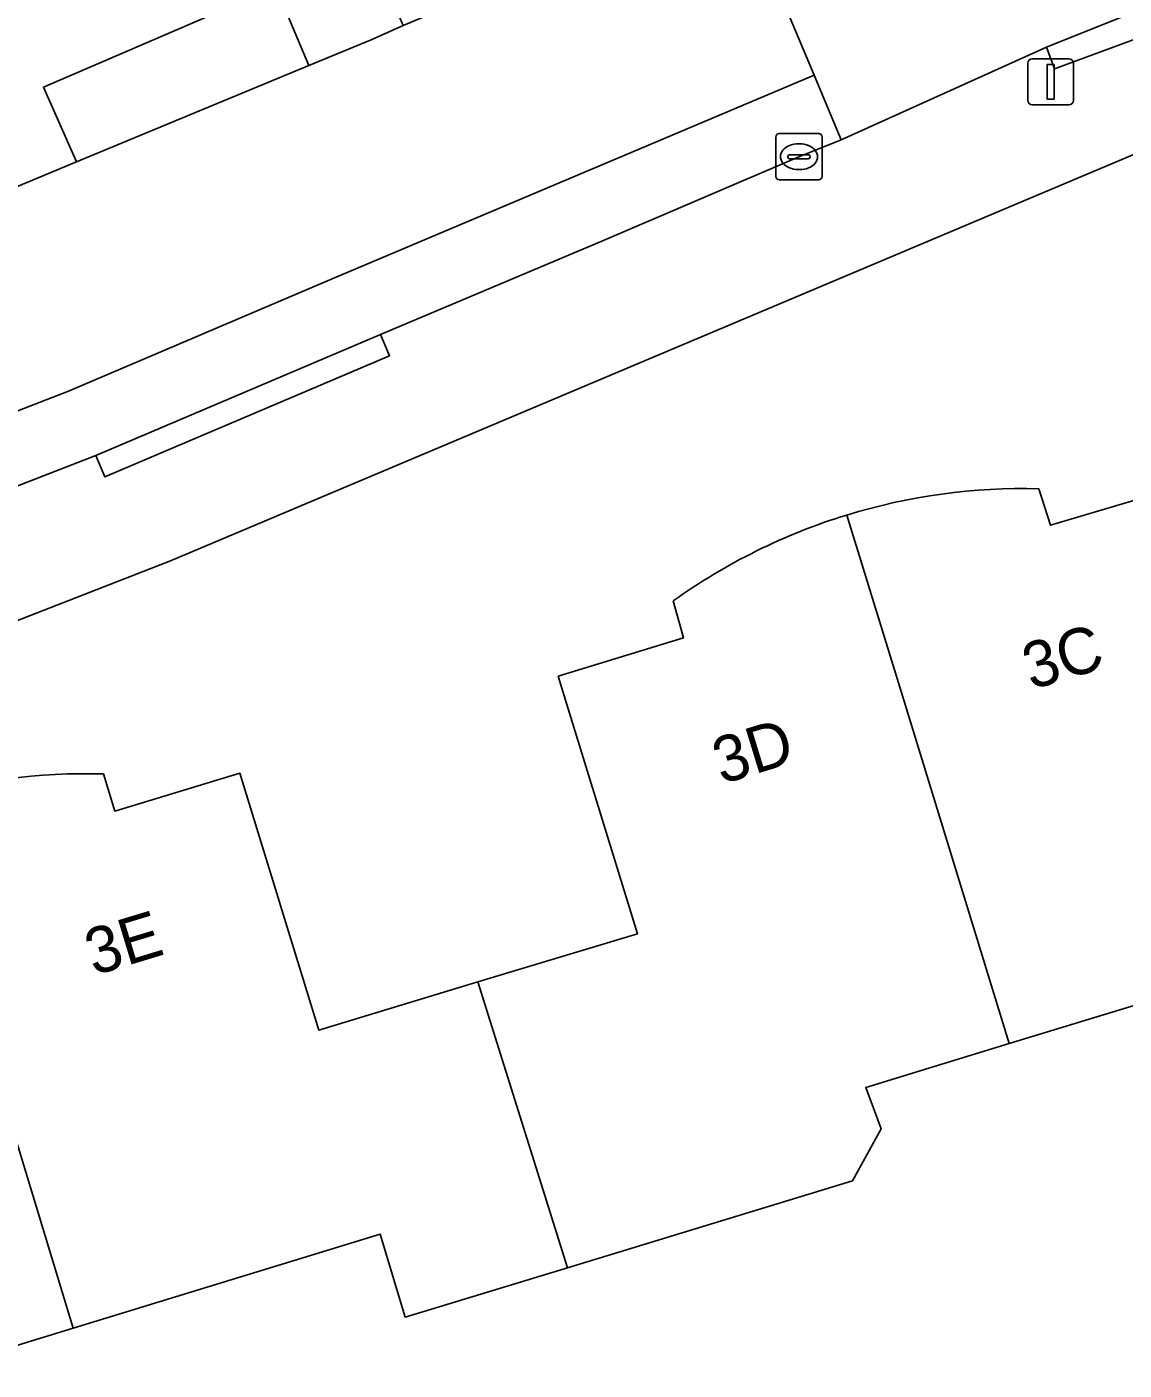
# Model space of a CAD drawing. Extents: x 161772 to 163126, y 383092 to 383917.
# Drawn here: x 162257.07 to 162280.82, y 383485.49 to 383514.58 of the extents above; entities that cross this region are included whole.
import ezdxf

# ---------------------------------------------------------------- set-up
doc = ezdxf.new("R2010")
doc.units = 0
for name, color, linetype in [('IMGEO_Erf', 7, 'Continuous'), ('IMGEO_Groenvoorziening', 7, 'Continuous'), ('IMGEO_Kolk', 7, 'Continuous'), ('IMGEO_Lichtmast', 7, 'Continuous'), ('IMGEO_Pand', 7, 'Continuous'), ('IMGEO_Pand_nummerreeks', 7, 'Continuous'), ('IMGEO_Parkeervlak_open', 7, 'Continuous'), ('IMGEO_Rijbaan_lokaal_gesloten', 7, 'Continuous'), ('IMGEO_Rijbaan_lokaal_open', 7, 'Continuous'), ('IMGEO_Voetpad_gesloten', 7, 'Continuous'), ('IMGEO_Voetpad_open', 7, 'Continuous')]:
    doc.layers.add(name, color=color, linetype=linetype)

msp = doc.modelspace()

# ---------------------------------------------------------------- linework, layer by layer
at = {"layer": 'IMGEO_Erf'}
for points in [[(162284.143, 383513.135), (162260.175, 383503.02), (162253.469, 383500.408), (162252.345, 383500), (162252.24, 383499.962)], [(162278.98, 383504.58), (162279.23, 383503.79), (162281.96, 383504.6), (162283.37, 383500), (162283.425, 383499.82), (162283.796, 383498.608), (162286.552, 383499.488), (162286.891, 383498.069), (162287.156, 383498.124), (162290.172, 383498.747), (162289.972, 383500), (162289.777, 383501.223), (162288.99, 383506.16), (162291.79, 383506.65), (162291.68, 383507.45)], [(162258.727, 383498.405), (162258.97, 383497.6), (162261.68, 383498.42), (162263.384, 383492.856), (162266.829, 383493.898), (162270.285, 383494.944), (162268.73, 383500), (162268.57, 383500.52), (162271.28, 383501.35), (162271.06, 383502.15)], [(162268.771, 383487.71), (162265.26, 383486.64), (162264.712, 383488.439), (162258.065, 383486.401), (162252.32, 383484.64), (162252.73, 383483.27), (162249.19, 383482.21), (162246.191, 383481.274), (162245.023, 383485.119), (162241.172, 383483.916), (162239.38, 383489.817), (162242.27, 383490.713), (162243.039, 383490.948), (162243.59, 383489.14), (162247.88, 383490.42), (162249.4, 383490.88), (162248.36, 383494.35), (162251.05, 383495.19), (162250.8, 383495.992)], [(162281.464, 383493.519), (162278.337, 383492.563), (162275.229, 383491.613), (162275.56, 383490.72), (162274.94, 383489.59), (162268.771, 383487.71)]]:
    msp.add_lwpolyline(points, dxfattribs=at)
for centre, radius, start, end in [((162243.211, 383544.682), 32.352, 291.3815, 331.409), ((162278.644, 383491.529), 13.055, 88.5267, 107.0429), ((162278.642, 383491.565), 13.02, 107.0777, 125.6125), ((162258.369, 383485.388), 13.022, 88.4233, 106.8784)]:
    msp.add_arc(centre, radius, start, end, dxfattribs=at)
at = {"layer": 'IMGEO_Groenvoorziening'}
msp.add_lwpolyline([(162258.144, 383511.658), (162263.172, 383513.747), (162262.46, 383515.448), (162257.425, 383513.279)], close=True, dxfattribs=at)
at = {"layer": 'IMGEO_Kolk'}
for p, q in [((162273.283, 383511.345), (162273.283, 383512.197)), ((162273.358, 383512.271), (162274.21, 383512.271)), ((162273.771, 383512.051), (162273.796, 383512.051)), ((162274.284, 383512.197), (162274.284, 383511.345)), ((162273.542, 383511.765), (162273.542, 383511.777)), ((162273.98, 383511.728), (162273.582, 383511.728)), ((162273.585, 383511.814), (162273.983, 383511.814)), ((162274.026, 383511.777), (162274.026, 383511.765)), ((162273.794, 383511.491), (162273.769, 383511.491)), ((162274.21, 383511.271), (162273.358, 383511.271))]:
    msp.add_line(p, q, dxfattribs=at)
for points in [[(162273.283, 383511.345), (162273.283, 383512.197)], [(162273.358, 383512.271), (162274.21, 383512.271)], [(162274.284, 383512.197), (162274.284, 383511.345)], [(162274.21, 383511.271), (162273.358, 383511.271)]]:
    msp.add_lwpolyline(points, dxfattribs=at)
for centre, radius, start, end in [((162273.36, 383512.195), 0.0765, 91.552, 178.448), ((162273.36, 383512.195), 0.0765, 91.552, 178.448), ((162274.208, 383512.195), 0.0765, 1.552, 88.448), ((162274.208, 383512.195), 0.0765, 1.552, 88.448), ((162273.582, 383511.774), 0.0403, 85.8775, 175.7526), ((162273.579, 383511.764), 0.0366, 178.938, 274.7102), ((162273.983, 383511.771), 0.043, 264.8664, 352.4533), ((162273.987, 383511.776), 0.0386, 1.7309, 96.639), ((162273.36, 383511.347), 0.0765, 181.552, 268.448), ((162273.36, 383511.347), 0.0765, 181.552, 268.448), ((162274.208, 383511.347), 0.0765, 271.552, 358.448), ((162274.208, 383511.347), 0.0765, 271.552, 358.448)]:
    msp.add_arc(centre, radius, start, end, dxfattribs=at)
for centre, major_axis, ratio, start_param, end_param in [((162273.77, 383511.771), (-0.387, 0.002), 0.722429, 4.712389, 7.853982), ((162273.795, 383511.771), (-0.39, 0.002), 0.717154, 1.570796, 4.712389)]:
    msp.add_ellipse(centre, major_axis=major_axis, ratio=ratio, start_param=start_param, end_param=end_param, dxfattribs=at)
at = {"layer": 'IMGEO_Lichtmast'}
for p, q in [((162278.737, 383512.993), (162278.737, 383513.793)), ((162278.737, 383513.793), (162278.737, 383512.993)), ((162278.837, 383513.893), (162279.627, 383513.893)), ((162279.627, 383513.893), (162278.837, 383513.893)), ((162279.727, 383513.793), (162279.727, 383512.993)), ((162279.727, 383512.993), (162279.727, 383513.793)), ((162279.627, 383512.893), (162278.837, 383512.893)), ((162278.837, 383512.893), (162279.627, 383512.893))]:
    msp.add_line(p, q, dxfattribs=at)
msp.add_lwpolyline([(162279.157, 383513.768), (162279.307, 383513.768), (162279.307, 383513.018), (162279.157, 383513.018), (162279.157, 383513.768)], dxfattribs=at)
for centre, start, end in [((162278.837, 383513.793), 90, 180), ((162278.837, 383513.793), 90, 180), ((162279.627, 383513.793), 0, 90), ((162279.627, 383513.793), 360, 90), ((162278.837, 383512.993), 180, 270), ((162278.837, 383512.993), 180, 270), ((162279.627, 383512.993), 270, 0), ((162279.627, 383512.993), 270, 0)]:
    msp.add_arc(centre, 0.1, start, end, dxfattribs=at)
at = {"layer": 'IMGEO_Pand'}
for points in [[(162287.156, 383498.124), (162286.891, 383498.069), (162286.552, 383499.488), (162283.796, 383498.608), (162283.425, 383499.82), (162283.37, 383500), (162281.96, 383504.6), (162279.23, 383503.79), (162278.98, 383504.58)], [(162271.06, 383502.15), (162271.28, 383501.35), (162268.57, 383500.52), (162268.73, 383500), (162270.285, 383494.944), (162266.829, 383493.898), (162268.771, 383487.71), (162274.94, 383489.59), (162275.56, 383490.72), (162275.229, 383491.613), (162278.337, 383492.563), (162276.051, 383500), (162274.818, 383504.011)], [(162274.818, 383504.011), (162276.051, 383500), (162278.337, 383492.563), (162281.464, 383493.519), (162281.74, 383492.62), (162282.9, 383492), (162285.192, 383492.732), (162285.48, 383491.43), (162285.606, 383490.897), (162288.684, 383491.625), (162288.259, 383493.361), (162287.156, 383498.124)], [(162254.588, 383497.849), (162258.065, 383486.401), (162264.712, 383488.439), (162265.26, 383486.64), (162268.771, 383487.71), (162266.829, 383493.898), (162263.384, 383492.856), (162261.68, 383498.42), (162258.97, 383497.6), (162258.727, 383498.405)], [(162250.8, 383495.992), (162251.05, 383495.19), (162248.36, 383494.35), (162249.4, 383490.88), (162247.88, 383490.42), (162243.59, 383489.14), (162243.039, 383490.948), (162242.27, 383490.713), (162239.38, 383489.817), (162241.172, 383483.916), (162245.023, 383485.119), (162246.191, 383481.274), (162249.19, 383482.21), (162252.73, 383483.27), (162252.32, 383484.64), (162258.065, 383486.401), (162254.588, 383497.849)]]:
    msp.add_lwpolyline(points, dxfattribs=at)
for centre, radius, start, end in [((162278.644, 383491.529), 13.055, 88.5267, 107.0429), ((162278.642, 383491.565), 13.02, 107.0777, 125.6125), ((162258.369, 383485.388), 13.022, 88.4233, 106.8784)]:
    msp.add_arc(centre, radius, start, end, dxfattribs=at)
at = {"layer": 'IMGEO_Parkeervlak_open'}
msp.add_lwpolyline([(162252.977, 383503.136), (162258.56, 383505.297), (162264.725, 383507.921), (162269.518, 383509.94), (162273.784, 383511.772), (162274.699, 383512.137), (162274.11, 383513.54), (162263.678, 383509.123), (162257.966, 383506.692), (162252.383, 383504.531), (162243.486, 383501.569), (162240.887, 383500.821), (162232.857, 383498.517)], dxfattribs=at)
at = {"layer": 'IMGEO_Rijbaan_lokaal_gesloten'}
msp.add_lwpolyline([(162232.719, 383498.477), (162232.788, 383498.498), (162232.857, 383498.517), (162240.887, 383500.821), (162243.486, 383501.569), (162252.383, 383504.531), (162257.966, 383506.692), (162263.678, 383509.123), (162274.11, 383513.54), (162272.382, 383517.659), (162269.646, 383516.479), (162265.21, 383514.61), (162264.518, 383514.306), (162263.172, 383513.747), (162258.144, 383511.658), (162256.707, 383511.061), (162255.312, 383510.481)], dxfattribs=at)
at = {"layer": 'IMGEO_Rijbaan_lokaal_open'}
msp.add_lwpolyline([(162273.292, 383518.111), (162272.382, 383517.659), (162274.11, 383513.54), (162274.699, 383512.137), (162279.146, 383514.141), (162282.946, 383515.674), (162285.57, 383516.52), (162286.631, 383516.849)], dxfattribs=at)
at = {"layer": 'IMGEO_Voetpad_gesloten'}
msp.add_lwpolyline([(162256.015, 383512.721), (162256.707, 383511.061), (162258.144, 383511.658), (162257.425, 383513.279), (162262.46, 383515.448), (162263.172, 383513.747), (162264.518, 383514.306), (162265.21, 383514.61), (162265.016, 383515.069), (162269.452, 383516.939), (162269.646, 383516.479), (162272.382, 383517.659), (162273.292, 383518.111)], dxfattribs=at)
msp.add_arc((162243.211, 383544.682), 32.352, 291.3815, 331.409, dxfattribs=at)
at = {"layer": 'IMGEO_Voetpad_open'}
for points in [[(162286.631, 383516.849), (162285.57, 383516.52), (162285.743, 383516.052), (162279.319, 383513.673), (162279.146, 383514.141), (162274.699, 383512.137), (162273.784, 383511.772), (162269.518, 383509.94), (162264.725, 383507.921), (162264.92, 383507.461), (162258.755, 383504.837), (162258.56, 383505.297), (162252.977, 383503.136)], [(162252.24, 383499.962), (162252.345, 383500), (162253.469, 383500.408), (162260.175, 383503.02), (162284.143, 383513.135)]]:
    msp.add_lwpolyline(points, dxfattribs=at)
for points in [[(162279.146, 383514.141), (162279.319, 383513.673), (162285.743, 383516.052), (162285.57, 383516.52), (162282.946, 383515.674)], [(162264.725, 383507.921), (162258.56, 383505.297), (162258.755, 383504.837), (162264.92, 383507.461)]]:
    msp.add_lwpolyline(points, close=True, dxfattribs=at)

# ---------------------------------------------------------------- texts
at = {"layer": 'IMGEO_Pand_nummerreeks'}
for s, rotation, p in [('3C', 16.845, (162278.814, 383500.22)), ('3D', 17.0485, (162272.108, 383498.174)), ('3E', 16.8881, (162258.516, 383494.031))]:
    msp.add_text(s, height=1, rotation=rotation, dxfattribs=at).set_placement(p)

doc.saveas('drawing.dxf')
